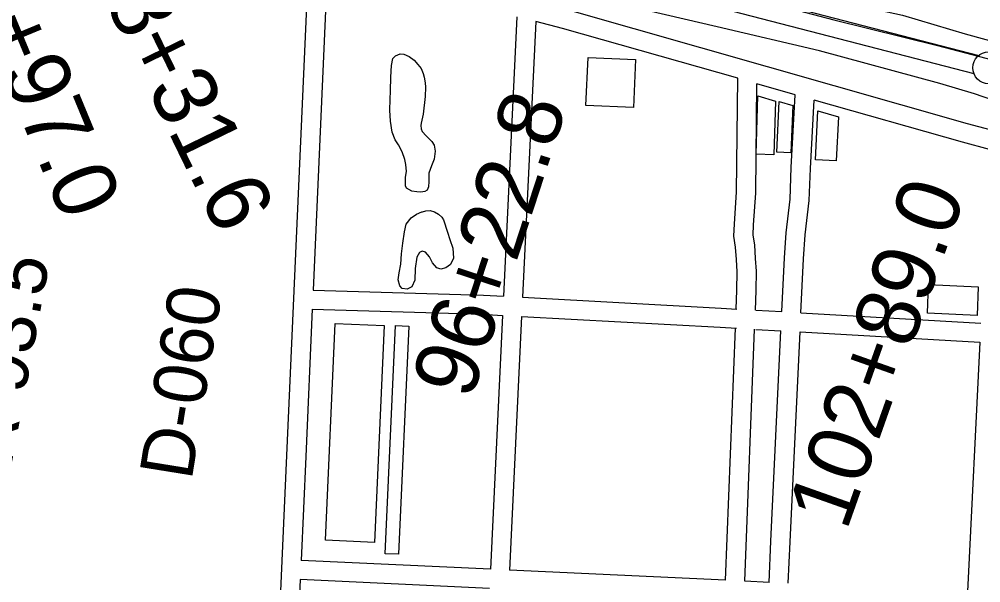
# Model space of a CAD drawing. Extents: x 3677843 to 3715951, y 511991 to 537744.
# Drawn here: x 3689113 to 3690620, y 530256 to 531139 of the extents above; entities that cross this region are included whole.
import ezdxf

# ---------------------------------------------------------------- set-up
doc = ezdxf.new("R2010")
doc.units = 0
for name, color, linetype in [('V-BLDG-OTLN', 7, 'Continuous'), ('V-FLOD-BASE', 7, 'Continuous'), ('V-LEVE-TOET', 7, 'Continuous'), ('V-RIVR-RANG-IDEN', 7, 'Continuous'), ('V-ROAD-CNTR', 7, 'Continuous'), ('V-SITE-VEGE', 7, 'Continuous'), ('V-SURV-IDEN', 7, 'Continuous'), ('V-SURV-LINE', 7, 'Continuous')]:
    doc.layers.add(name, color=color, linetype=linetype)

msp = doc.modelspace()

# ---------------------------------------------------------------- linework, layer by layer
at = {"layer": 'V-BLDG-OTLN'}
for points in [[(3690078.9, 531075.4), (3690075.6, 531000.1), (3690001.2, 531003.4), (3690004.6, 531078.7)], [(3690298.5, 531010.4), (3690296, 530926.3), (3690268, 530927.2), (3690270.8, 531018.6)], [(3690325.7, 531003.2), (3690322.4, 530929.3), (3690300.6, 530930.3), (3690304.2, 531009.8)], [(3690397.1, 530985.6), (3690393.7, 530916.5), (3690360.8, 530918.1), (3690364.6, 530995.2)], [(3690614.3, 530674.6), (3690536.4, 530677.9), (3690538.3, 530722.7), (3690616.2, 530719.4)], [(3689685.1, 530658.6), (3689670.1, 530318.8), (3689593.1, 530322.2), (3689608.1, 530662)], [(3689723.7, 530657.7), (3689707.6, 530300.2), (3689686.7, 530301.2), (3689702.9, 530658.6)]]:
    msp.add_lwpolyline(points, close=True, dxfattribs=at)
at = {"layer": 'V-FLOD-BASE'}
msp.add_lwpolyline([(3689436.4, 531366.7), (3689671.5, 531313.5), (3689902.4, 531258.9), (3690049.8, 531225.7), (3690126.3, 531207), (3690390, 531137.4), (3690552, 531097.4), (3690650.1, 531072), (3690704.4, 531053.1), (3690889.6, 530986.9), (3690994.8, 530947), (3691021.2, 530944.5)], dxfattribs=at)
at = {"layer": 'V-LEVE-TOET'}
for points in [[(3689089.2, 531473.5), (3689295.7, 531422.8), (3689385.5, 531398.7), (3689411.9, 531392), (3689429.3, 531388), (3689440.6, 531386.6), (3689454.5, 531381.2), (3689479.6, 531373.1), (3689549.1, 531355.7), (3689832.8, 531298.2), (3689923.1, 531280.3), (3690078.3, 531242.3), (3690226.4, 531207.7), (3690389.1, 531169.1), (3690497.6, 531145.1), (3690595.7, 531115.6), (3690704.3, 531086.1)], [(3690738.5, 530977.3), (3690610.3, 531021.8), (3690556.1, 531037.9), (3690367.5, 531088.8), (3690206.9, 531126.7), (3689993.4, 531176.7), (3689757.5, 531239.6), (3689593.4, 531274), (3689394.6, 531320), (3689379.3, 531320.5), (3689362.6, 531323.1), (3689350, 531332), (3689341.3, 531337.5), (3689330.2, 531341.5), (3689312.1, 531346.2), (3689280.1, 531347.3), (3689220.4, 531352.9), (3689126.6, 531368.6), (3688931.3, 531397.9)]]:
    msp.add_lwpolyline(points, dxfattribs=at)
at = {"layer": 'V-ROAD-CNTR'}
for points in [[(3689565.7, 531217.4), (3689532.1, 530454.8), (3689506.1, 529865.5)], [(3689595.5, 531211.3), (3689573.6, 530714.2)], [(3690963, 530640.6), (3690969.6, 530812.8), (3690968.9, 530830.8), (3690967, 530843.8), (3690959.8, 530857.3), (3690949.5, 530870.2), (3690935.5, 530881.6), (3690915.2, 530891.2), (3690599.2, 530974.6), (3689972.5, 531153.2), (3689738.3, 531212)], [(3689892.9, 531142.3), (3689871.9, 530704.6)], [(3689922.6, 531134.8), (3689901.9, 530703)], [(3690239.1, 531046), (3689964.8, 531124.2), (3689922.6, 531134.8)], [(3690236.8, 530684.5), (3690238, 530714.1), (3690238.3, 530743), (3690237.1, 530762), (3690235.9, 530781.7), (3690233.3, 530798.6), (3690233.9, 530818), (3690237.4, 530867.5), (3690239.1, 531046)], [(3690266.8, 530682.9), (3690268, 530713.4), (3690268.4, 530743.7), (3690267.1, 530763.9), (3690265.8, 530785), (3690263.4, 530800.5), (3690263.8, 530816.5), (3690267.4, 530866.3), (3690269.1, 531037.5)], [(3690329.3, 531020.3), (3690269.1, 531037.5)], [(3690308.3, 530680.4), (3690312.3, 530764.7), (3690314.9, 530803.8), (3690321.3, 530856.9), (3690323.1, 530906.2), (3690329.3, 531020.3)], [(3690338.3, 530678.7), (3690342.3, 530763), (3690344.8, 530801), (3690351.2, 530854.5), (3690353.1, 530904.9), (3690358.9, 531011.9)], [(3690633.6, 530934.5), (3690591.3, 530945.7), (3690358.9, 531011.9)], [(3689573.6, 530714.2), (3689840.5, 530706.3), (3689871.9, 530704.6)], [(3689901.9, 530703), (3690213, 530685.8), (3690237.6, 530684.4)], [(3689572.2, 530684.2), (3689562.1, 530453.5), (3689554.9, 530290.7)], [(3689572.2, 530684.2), (3689839.3, 530676.4), (3689870.5, 530674.6)], [(3690267.6, 530682.7), (3690308.3, 530680.4)], [(3690338.3, 530678.7), (3690620.1, 530662.6)], [(3689870.5, 530674.6), (3689851.5, 530276.8)], [(3689900.5, 530673), (3689881.4, 530275.4)], [(3689900.5, 530673), (3690211.4, 530655.9), (3690237.3, 530654.4)], [(3690220.2, 530259.5), (3690235.7, 530654.5)], [(3690250.2, 530258.1), (3690265.6, 530652.9)], [(3690267.3, 530652.7), (3690306.9, 530650.4)], [(3690288.4, 530256.3), (3690291.3, 530320.9), (3690306.9, 530650.4)], [(3690318.4, 530254.9), (3690321.2, 530319.6), (3690336.8, 530648.7)], [(3690336.8, 530648.7), (3690618.6, 530632.6)], [(3690618.6, 530632.6), (3690599.1, 530241.8)], [(3689851.5, 530276.8), (3689554.9, 530290.7)], [(3690220.2, 530259.5), (3689881.4, 530275.4)], [(3689553.6, 530260.7), (3689536, 529864.2)], [(3689850, 530246.8), (3689553.6, 530260.7)], [(3690288.4, 530256.3), (3690250.2, 530258.1)]]:
    msp.add_lwpolyline(points, dxfattribs=at)
at = {"layer": 'V-SITE-VEGE'}
for points in [[(3689746.3, 530989.8), (3689742.9, 530975.8), (3689742.6, 530972), (3689743, 530966.9), (3689744.6, 530962.7), (3689750.9, 530955.8), (3689759.9, 530946.9), (3689763.4, 530941.5), (3689765.1, 530931.9), (3689763.2, 530919.4), (3689759.1, 530908.9), (3689754.9, 530897.6), (3689755.1, 530884.1), (3689754.8, 530875.9), (3689752.5, 530870.8), (3689748.6, 530868.9), (3689742.4, 530867.6), (3689736.2, 530868), (3689728.5, 530869.1), (3689720.3, 530874), (3689718.3, 530877.5), (3689718.5, 530891.1), (3689720, 530900), (3689719.1, 530910.8), (3689717.5, 530918.6), (3689713.1, 530930.6), (3689707.6, 530941.8), (3689702.1, 530949.5), (3689697.7, 530961.8), (3689694.8, 530978.9), (3689694.2, 530995.9), (3689694.5, 531013), (3689695.1, 531026.6), (3689695.7, 531047.9), (3689696.7, 531066.1), (3689698.9, 531077), (3689702.7, 531081.3), (3689710.4, 531084.5), (3689715.9, 531083.8), (3689724.4, 531080), (3689731.9, 531074.2), (3689737.7, 531067.7), (3689742.8, 531061.2), (3689746, 531053.8), (3689748, 531047.6), (3689749.3, 531039.1), (3689749.7, 531032.1), (3689749.1, 531017.4)], [(3689744.3, 530836.6), (3689745.4, 530837), (3689750.5, 530838.6), (3689757.1, 530838.7), (3689764.1, 530836.8), (3689770.3, 530833.4), (3689775.4, 530828.4), (3689777.8, 530824.2), (3689784.5, 530804.9), (3689788.1, 530793.3), (3689792.5, 530779.7), (3689793.5, 530764.2), (3689788.9, 530754.5), (3689781.6, 530749), (3689773.9, 530747), (3689767.6, 530748.8), (3689761, 530756.9), (3689756.2, 530766.2), (3689750, 530773.5), (3689744.5, 530775.4), (3689740.3, 530773), (3689736.1, 530765.6), (3689733.9, 530748.1), (3689732.9, 530729.5), (3689728.4, 530719.4), (3689721, 530715.8), (3689713.3, 530716.5), (3689709.4, 530721.1), (3689706.9, 530730), (3689708.4, 530741.3), (3689711, 530754.9), (3689712.4, 530771.2), (3689714.5, 530787.5), (3689716.7, 530805.7), (3689719.3, 530817.4), (3689727.3, 530827.6), (3689735.8, 530833.1)]]:
    msp.add_lwpolyline(points, close=True, dxfattribs=at)
at = {"layer": 'V-SURV-LINE'}
for points in [[(3690011.1, 531239.2), (3690617.2, 531082)], [(3690609.6, 531053), (3690003.5, 531210.1)]]:
    msp.add_lwpolyline(points, dxfattribs=at)
msp.add_circle((3690632.7, 531062.5), 25, dxfattribs=at)

# ---------------------------------------------------------------- texts
at = {"layer": 'V-RIVR-RANG-IDEN'}
for s, rotation, p in [('R-93.5', 79.3787, (3689100, 530434.7)), ('D-060', 80.8373, (3689383.2, 530414.7))]:
    msp.add_text(s, height=83, rotation=rotation, dxfattribs=at).set_placement(p)
at = {"layer": 'V-SURV-IDEN'}
for s, rotation, p in [('85+97.0', 292.4806, (3688997.1, 531268.4)), ('88+31.6', 295.934, (3689213.7, 531235.2)), ('96+22.8', 71.9281, (3689821.2, 530540.1)), ('102+89.0', 70.5175, (3690409.5, 530335.2))]:
    msp.add_text(s, height=100, rotation=rotation, dxfattribs=at).set_placement(p)

doc.saveas('drawing.dxf')
